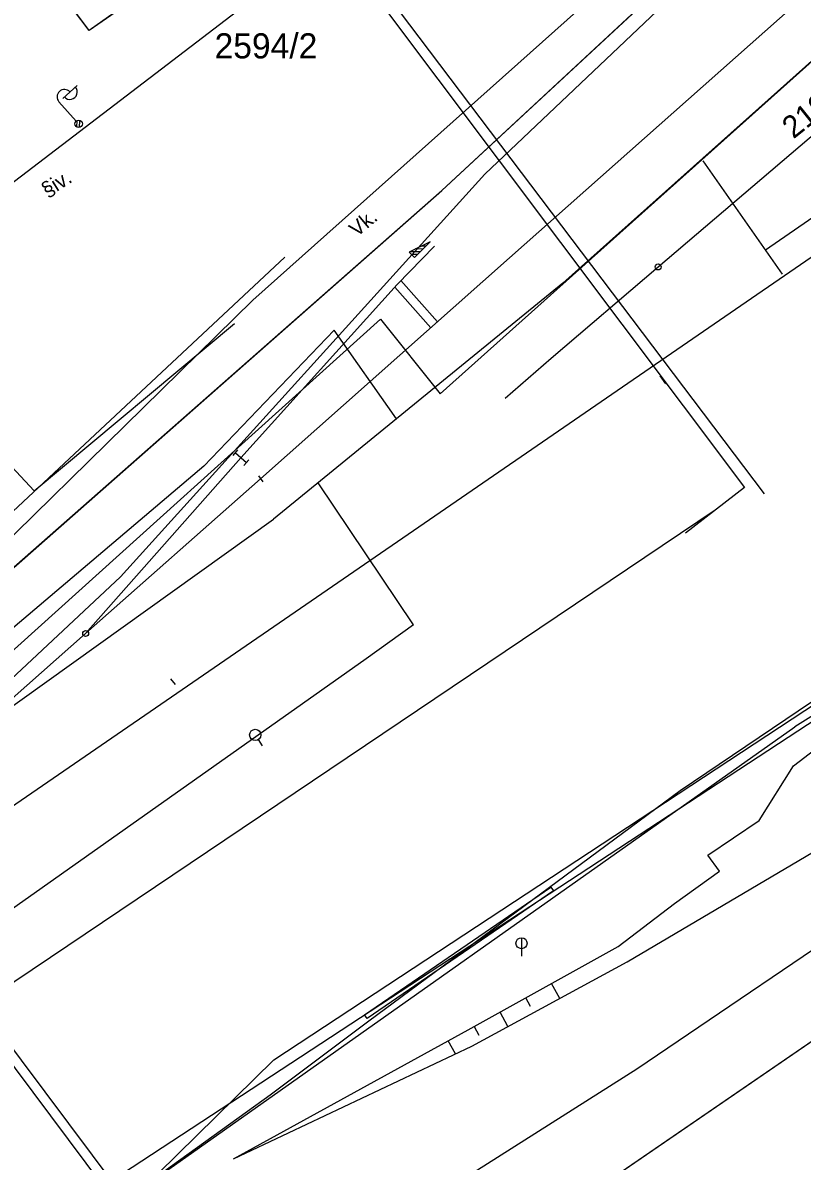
# Model space of a CAD drawing. Extents: x -469926 to -462499, y -1098642 to -1092733.
# Drawn here: x -463813.4 to -463760.6, y -1094365.8 to -1094288.8 of the extents above; entities that cross this region are included whole.
import ezdxf

# ---------------------------------------------------------------- set-up
doc = ezdxf.new("R2010")
doc.units = 0
for name, color, linetype in [('Vrstva 1', 7, 'Continuous'), ('Vrstva 10', 7, 'Continuous'), ('Vrstva 11', 7, 'Continuous'), ('Vrstva 16', 7, 'Continuous'), ('Vrstva 18', 7, 'Continuous'), ('Vrstva 2', 7, 'Continuous'), ('Vrstva 26', 7, 'Continuous'), ('Vrstva 30', 7, 'Continuous'), ('Vrstva 36', 7, 'Continuous'), ('Vrstva 40', 7, 'Continuous'), ('Vrstva 42', 7, 'Continuous'), ('Vrstva 46', 7, 'Continuous'), ('Vrstva 48', 7, 'Continuous'), ('Vrstva 50', 7, 'Continuous'), ('Vrstva 51', 7, 'Continuous'), ('Vrstva 54', 7, 'Continuous'), ('Vrstva 55', 7, 'Continuous'), ('Vrstva 62', 7, 'Continuous'), ('Vrstva 8', 7, 'Continuous')]:
    doc.layers.add(name, color=color, linetype=linetype)

msp = doc.modelspace()

# ---------------------------------------------------------------- linework, layer by layer
at = {"layer": 'Vrstva 1'}
for p, q in [((-463808.9, -1094289.36), (-463821.04, -1094273.08)), ((-463796.63, -1094280.82), (-463808.9, -1094289.36)), ((-463785.04, -1094300.17), (-463765.71, -1094282.25)), ((-463818.57, -1094329.67), (-463785.04, -1094300.17)), ((-463729.4, -1094336.75), (-463807.41, -1094390.19))]:
    msp.add_line(p, q, dxfattribs=at)
for points in [[(-463780.753, -1094314.212), (-463777.636, -1094311.521), (-463770.396, -1094305.343), (-463757.589, -1094294.415), (-463747.707, -1094285.958), (-463736.507, -1094276.374), (-463729.262, -1094270.203), (-463717.186, -1094259.917), (-463700.192, -1094245.419)], [(-463822.665, -1094342.105), (-463818.874, -1094338.746), (-463809.13, -1094330.13), (-463797.294, -1094319.664), (-463780.453, -1094304.736), (-463744.898, -1094273.215)], [(-463809.13, -1094330.13), (-463798.621, -1094318.24), (-463788.05, -1094306.534), (-463785.534, -1094303.929)]]:
    msp.add_lwpolyline(points, dxfattribs=at)
at = {"layer": 'Vrstva 10'}
for points in [[(-463730.343, -1094246.088), (-463730.24, -1094245.98), (-463719.08, -1094230.77), (-463704.24, -1094210.74), (-463710.06, -1094206.73), (-463748.14, -1094236.64), (-463785.23, -1094265.41), (-463781.64, -1094270.1), (-463808.9, -1094289.36), (-463821.04, -1094273.08), (-463843, -1094282.53), (-463855.98, -1094285.64), (-463849.53, -1094268.63)], [(-463630.581, -1094265.292), (-463657.8, -1094287.39), (-463729.4, -1094336.75), (-463807.41, -1094390.19), (-463829.92, -1094406.09), (-463838.83, -1094400.83), (-463856.99, -1094414.18), (-463852.36, -1094421.09), (-463849.17, -1094426.11), (-463873.44, -1094453.23), (-463880.57, -1094463.32), (-463905.01, -1094502.64), (-463932.33, -1094546.72), (-463949.92, -1094571.77), (-463961.59, -1094587.74)]]:
    msp.add_lwpolyline(points, dxfattribs=at)
at = {"layer": 'Vrstva 11'}
msp.add_lwpolyline([(-463818.57, -1094329.67), (-463785.04, -1094300.17), (-463765.71, -1094282.25), (-463747.92, -1094264.68), (-463730.33, -1094246.1)], dxfattribs=at)
at = {"layer": 'Vrstva 16'}
for p, q in [((-463797.454, -1094337.304), (-463797.183, -1094337.724)), ((-463779.638, -1094350.698), (-463779.638, -1094351.948))]:
    msp.add_line(p, q, dxfattribs=at)
for centre, radius in [((-463797.658, -1094336.985), 0.378), ((-463779.638, -1094351.073), 0.375)]:
    msp.add_circle(centre, radius, dxfattribs=at)
at = {"layer": 'Vrstva 18'}
for p, q in [((-463799.159, -1094318.09), (-463798.824, -1094317.719)), ((-463798.992, -1094317.905), (-463798.25, -1094318.575)), ((-463798.621, -1094318.24), (-463798.621, -1094318.24)), ((-463798.418, -1094318.761), (-463798.083, -1094318.39))]:
    msp.add_line(p, q, dxfattribs=at)
at = {"layer": 'Vrstva 26'}
for p, q in [((-463836.965, -1094327.655), (-463792.495, -1094387.01)), ((-463836.645, -1094329.188), (-463792.175, -1094388.543))]:
    msp.add_line(p, q, dxfattribs=at)
msp.add_lwpolyline([(-463810.422, -1094371.236), (-463796.649, -1094361.322), (-463789.978, -1094356.319), (-463768.892, -1094340.748), (-463749.328, -1094327.545), (-463730.565, -1094315.161), (-463715.099, -1094304.549), (-463698.98, -1094293.192)], dxfattribs=at)
at = {"layer": 'Vrstva 30'}
for p, q in [((-463810.681, -1094293.946), (-463809.715, -1094293.076)), ((-463809.771, -1094295.48), (-463810.942, -1094294.18)), ((-463809.732, -1094295.88), (-463809.709, -1094295.441)), ((-463809.545, -1094295.909), (-463809.521, -1094295.43))]:
    msp.add_line(p, q, dxfattribs=at)
msp.add_circle((-463809.603, -1094295.666), 0.25, dxfattribs=at)
msp.add_circle((-463809.603, -1094295.666), 0.25, dxfattribs=at)
for centre, start, end in [((-463810.57, -1094293.845), 42.00014, 222.00014), ((-463810.194, -1094293.515), 221.29756, 42.70271)]:
    msp.add_arc(centre, 0.5, start, end, dxfattribs=at)
at = {"layer": 'Vrstva 36'}
for p, q in [((-463786.313, -1094304.133), (-463786.807, -1094304.128)), ((-463786.124, -1094303.947), (-463786.431, -1094303.944)), ((-463785.935, -1094303.762), (-463786.054, -1094303.761)), ((-463786.502, -1094304.319), (-463787.184, -1094304.312)), ((-463786.692, -1094304.504), (-463787.074, -1094304.501)), ((-463786.881, -1094304.69), (-463786.889, -1094304.69))]:
    msp.add_line(p, q, dxfattribs=at)
msp.add_lwpolyline([(-463785.814, -1094303.644), (-463787.235, -1094304.337), (-463786.885, -1094304.694), (-463785.814, -1094303.644)], dxfattribs=at)
msp.add_lwpolyline([(-463785.814, -1094303.644), (-463787.235, -1094304.337), (-463786.885, -1094304.694), (-463785.814, -1094303.644)], dxfattribs=at)
at = {"layer": 'Vrstva 40'}
msp.add_line((-463820.072, -1094327.484), (-463795.65, -1094304.686), dxfattribs=at)
at = {"layer": 'Vrstva 42'}
for p, q in [((-463797.827, -1094307.596), (-463758.413, -1094272.428)), ((-463809.817, -1094368.722), (-463697.534, -1094295.172)), ((-463819.105, -1094328.454), (-463797.827, -1094307.596))]:
    msp.add_line(p, q, dxfattribs=at)
at = {"layer": 'Vrstva 46'}
for p, q in [((-463785.152, -1094313.913), (-463737.075, -1094270.981)), ((-463820.561, -1094337.137), (-463789.169, -1094308.875)), ((-463789.169, -1094308.875), (-463785.152, -1094313.913))]:
    msp.add_line(p, q, dxfattribs=at)
at = {"layer": 'Vrstva 48'}
for p, q in [((-463777.049, -1094354.806), (-463777.598, -1094353.793)), ((-463779.023, -1094355.353), (-463779.338, -1094354.772)), ((-463780.567, -1094356.709), (-463781.092, -1094355.74)), ((-463782.514, -1094357.312), (-463782.829, -1094356.731)), ((-463784.115, -1094358.554), (-463784.59, -1094357.678))]:
    msp.add_line(p, q, dxfattribs=at)
at = {"layer": 'Vrstva 50'}
for p, q in [((-463797.053, -1094277.002), (-463764.54, -1094320.252)), ((-463764.54, -1094320.252), (-463768.543, -1094323.341)), ((-463766.541, -1094321.796), (-463817.274, -1094355.908))]:
    msp.add_line(p, q, dxfattribs=at)
at = {"layer": 'Vrstva 51'}
for p, q in [((-463829.201, -1094311.17), (-463770.382, -1094266.277)), ((-463763.202, -1094320.692), (-463796.061, -1094277.233)), ((-463724.866, -1094277.598), (-463763.122, -1094304.212)), ((-463776.832, -1094306.449), (-463759.794, -1094291.232)), ((-463761.985, -1094305.84), (-463767.34, -1094298.171)), ((-463776.832, -1094306.449), (-463796.413, -1094322.389)), ((-463792.324, -1094309.608), (-463801.14, -1094318.81)), ((-463788.087, -1094315.611), (-463792.324, -1094309.608)), ((-463801.14, -1094318.81), (-463822.094, -1094336.574)), ((-463786.957, -1094329.545), (-463793.4, -1094319.936)), ((-463845.859, -1094357.79), (-463796.413, -1094322.389)), ((-463746.529, -1094327.266), (-463761.148, -1094336.446)), ((-463786.957, -1094329.545), (-463790.152, -1094331.846)), ((-463790.152, -1094331.846), (-463839.981, -1094366.992)), ((-463810.211, -1094371.081), (-463761.148, -1094336.446))]:
    msp.add_line(p, q, dxfattribs=at)
at = {"layer": 'Vrstva 54'}
for points in [[(-463905.449, -1094398.252), (-463825.808, -1094344.075), (-463806.774, -1094326.291), (-463782.114, -1094299.068), (-463754.059, -1094272.467), (-463779.227, -1094235.783)], [(-463861.716, -1094421.224), (-463866.836, -1094416.849), (-463880.439, -1094432.68), (-463903.472, -1094397.85), (-463856.616, -1094364.591), (-463821.892, -1094340.164), (-463818.63, -1094344.912), (-463741.87, -1094292.185), (-463780.107, -1094236.52)], [(-463859.033, -1094420.658), (-463855.378, -1094408.298), (-463852.548, -1094404.477), (-463842.453, -1094395.979), (-463806.681, -1094372.576), (-463808.128, -1094370.469), (-463796.407, -1094358.963), (-463698.04, -1094294.301)]]:
    msp.add_lwpolyline(points, dxfattribs=at)
at = {"layer": 'Vrstva 55'}
for points in [[(-463825.396, -1094392.218), (-463824.06, -1094386.729), (-463819.599, -1094387.163), (-463810.042, -1094385.529), (-463808.411, -1094384.128), (-463806.543, -1094382.787), (-463801.312, -1094379.031), (-463795.494, -1094374.557), (-463771.834, -1094359.556), (-463754.981, -1094348.152), (-463740.26, -1094337.906), (-463718.984, -1094323.296), (-463703.289, -1094312.505), (-463688.181, -1094301.48), (-463673.569, -1094291.616), (-463669.275, -1094289.723), (-463670.914, -1094285.141), (-463670.161, -1094285.211)], [(-463841.926, -1094294.978), (-463830.902, -1094300.87), (-463812.623, -1094320.491), (-463799.053, -1094309.177)]]:
    msp.add_lwpolyline(points, dxfattribs=at)
at = {"layer": 'Vrstva 62'}
for p, q in [((-463785.325, -1094309.054), (-463787.794, -1094306.269)), ((-463785.774, -1094309.452), (-463788.207, -1094306.708)), ((-463770.272, -1094312.701), (-463769.886, -1094313.255))]:
    msp.add_line(p, q, dxfattribs=at)
for points in [[(-463825.396, -1094392.218), (-463824.06, -1094386.729), (-463819.599, -1094387.163), (-463810.042, -1094385.529), (-463808.411, -1094384.128), (-463806.543, -1094382.787), (-463801.312, -1094379.031), (-463795.494, -1094374.557), (-463771.834, -1094359.556), (-463754.981, -1094348.152), (-463740.26, -1094337.906), (-463718.984, -1094323.296), (-463703.289, -1094312.505), (-463688.181, -1094301.48), (-463673.569, -1094291.616), (-463669.275, -1094289.723), (-463670.914, -1094285.141), (-463670.161, -1094285.211)], [(-463799.118, -1094365.654), (-463783.247, -1094356.941), (-463773.097, -1094351.285), (-463769.277, -1094348.376), (-463766.25, -1094346.211), (-463767.033, -1094345.116), (-463763.551, -1094342.785), (-463761.238, -1094339.072), (-463748.151, -1094329.08), (-463718.613, -1094311.561), (-463698.111, -1094299.744), (-463698.622, -1094297.384), (-463698.98, -1094293.192)], [(-463799.118, -1094365.654), (-463782.996, -1094358.024), (-463772.49, -1094352.338), (-463757.626, -1094343.569), (-463757.776, -1094339.94), (-463757.888, -1094339.017), (-463748.668, -1094333.764), (-463733.582, -1094324.391), (-463719.699, -1094317.522), (-463706.684, -1094308.483), (-463695.006, -1094297.796), (-463695.889, -1094297.703)]]:
    msp.add_lwpolyline(points, dxfattribs=at)
msp.add_lwpolyline([(-463790.261, -1094355.912), (-463777.652, -1094347.285), (-463777.483, -1094347.533), (-463790.092, -1094356.16)], close=True, dxfattribs=at)
at = {"layer": 'Vrstva 8'}
for p, q in [((-463797.437, -1094319.459), (-463797.151, -1094319.869)), ((-463803.391, -1094333.185), (-463803.069, -1094333.567))]:
    msp.add_line(p, q, dxfattribs=at)
for centre in [(-463770.396, -1094305.343), (-463809.13, -1094330.13)]:
    msp.add_circle(centre, 0.2, dxfattribs=at)

# ---------------------------------------------------------------- texts
at = {"layer": 'Vrstva 2'}
msp.add_text('219', height=1.5, rotation=38.7, dxfattribs=at).set_placement((-463761.238, -1094296.726))
at = {"layer": 'Vrstva 50'}
msp.add_text('2594/2', height=1.7, dxfattribs=at).set_placement((-463800.407, -1094291.241))
at = {"layer": 'Vrstva 55'}
for s, rotation, p in [('§iv.', 32.17811, (-463811.72, -1094300.665)), ('Vk.', 39.82583, (-463790.778, -1094303.355))]:
    msp.add_text(s, height=1, rotation=rotation, dxfattribs=at).set_placement(p)

doc.saveas('drawing.dxf')
